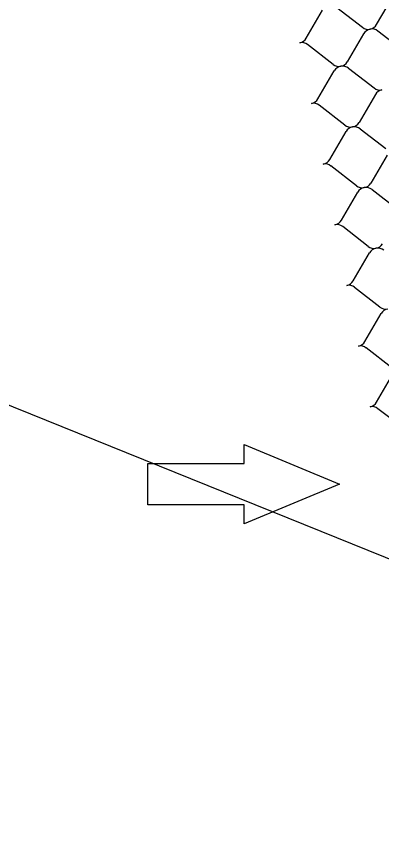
# Model space of a CAD drawing. Extents: x 638850 to 644908, y 297188 to 298900.
# Drawn here: x 644234.4 to 644270.5, y 297417.3 to 297498.7 of the extents above; entities that cross this region are included whole.
import ezdxf

# ---------------------------------------------------------------- set-up
doc = ezdxf.new("R2010")
doc.units = 0
for name, color, linetype in [('1', 7, 'Continuous'), ('3', 7, 'Continuous'), ('5', 7, 'Continuous'), ('50', 7, 'Continuous')]:
    doc.layers.add(name, color=color, linetype=linetype)

msp = doc.modelspace()

# ---------------------------------------------------------------- linework, layer by layer
at = {"layer": '1'}
msp.add_line((641027.32, 298753.995), (644908.141, 297188.079), dxfattribs=at)
at = {"layer": '3'}
for p, q in [((644256.892, 297454.506), (644256.892, 297456.373)), ((644256.892, 297456.373), (644266.322, 297452.452)), ((644247.349, 297454.506), (644256.892, 297454.506)), ((644247.349, 297450.398), (644247.349, 297454.506)), ((644266.322, 297452.452), (644256.892, 297448.532)), ((644256.892, 297450.398), (644247.349, 297450.398)), ((644256.892, 297448.532), (644256.892, 297450.398))]:
    msp.add_line(p, q, dxfattribs=at)
at = {"layer": '5'}
for p, q in [((644269.988, 297497.897), (644271.603, 297500.656)), ((644263.026, 297496.551), (644264.641, 297499.309)), ((644266.051, 297499.582), (644268.578, 297497.625)), ((644268.702, 297496.983), (644267.087, 297494.225)), ((644272.639, 297495.298), (644270.112, 297497.256)), ((644265.678, 297493.952), (644263.15, 297495.909)), ((644264.186, 297490.552), (644265.802, 297493.31)), ((644267.211, 297493.583), (644269.739, 297491.626)), ((644269.863, 297490.984), (644268.248, 297488.226)), ((644266.838, 297487.953), (644264.31, 297489.91)), ((644268.372, 297487.584), (644270.899, 297485.627)), ((644265.347, 297484.553), (644266.962, 297487.311)), ((644271.023, 297484.985), (644269.408, 297482.227)), ((644267.998, 297481.954), (644265.471, 297483.911)), ((644266.507, 297478.554), (644268.122, 297481.312)), ((644269.532, 297481.585), (644272.059, 297479.628)), ((644269.159, 297475.955), (644266.631, 297477.912)), ((644267.667, 297472.555), (644269.283, 297475.314)), ((644270.319, 297469.956), (644267.791, 297471.913)), ((644268.828, 297466.556), (644270.443, 297469.315)), ((644271.479, 297463.957), (644268.952, 297465.915)), ((644269.988, 297460.557), (644271.603, 297463.316)), ((644272.639, 297457.958), (644270.112, 297459.916))]:
    msp.add_line(p, q, dxfattribs=at)
for centre, start_param, end_param in [((644269.178, 297498.303), 0.679775, 1.570796), ((644269.512, 297496.577), 4.712389, 5.60341), ((644269.178, 297498.303), 1.570796, 2.461818), ((644269.512, 297496.577), 3.821368, 4.712389), ((644262.216, 297496.957), 1.570796, 2.461818), ((644262.55, 297495.23), 3.821368, 4.712389), ((644266.277, 297494.631), 1.570796, 2.461818), ((644266.277, 297494.631), 0.679775, 1.570796), ((644266.611, 297492.904), 4.712389, 5.60341), ((644266.611, 297492.904), 3.821368, 4.712389), ((644270.339, 297492.305), 0.679775, 1.570796), ((644270.673, 297490.578), 4.712389, 5.60341), ((644263.377, 297490.958), 1.570796, 2.461818), ((644263.711, 297489.231), 3.821368, 4.712389), ((644267.438, 297488.632), 0.679775, 1.570796), ((644267.772, 297486.905), 4.712389, 5.60341), ((644267.438, 297488.632), 1.570796, 2.461818), ((644267.772, 297486.905), 3.821368, 4.712389), ((644264.537, 297484.959), 1.570796, 2.461818), ((644264.871, 297483.232), 3.821368, 4.712389), ((644268.598, 297482.633), 0.679775, 1.570796), ((644268.598, 297482.633), 1.570796, 2.461818), ((644268.932, 297480.906), 4.712389, 5.60341), ((644268.932, 297480.906), 3.821368, 4.712389), ((644265.697, 297478.96), 1.570796, 2.461818), ((644266.031, 297477.234), 3.821368, 4.712389), ((644269.758, 297476.634), 1.570796, 2.461818), ((644269.758, 297476.634), 0.679775, 1.570796), ((644270.092, 297474.907), 4.712389, 5.60341), ((644270.092, 297474.907), 3.821368, 4.712389), ((644266.858, 297472.961), 1.570796, 2.461818), ((644267.192, 297471.235), 3.821368, 4.712389), ((644270.919, 297470.635), 0.679775, 1.570796), ((644271.253, 297468.908), 4.712389, 5.60341), ((644268.018, 297466.962), 1.570796, 2.461818), ((644268.352, 297465.236), 3.821368, 4.712389), ((644269.178, 297460.963), 1.570796, 2.461818), ((644269.512, 297459.237), 3.821368, 4.712389)]:
    msp.add_ellipse(centre, major_axis=(-0.906, -0.175), ratio=0.952381, start_param=start_param, end_param=end_param, dxfattribs=at)
at = {"layer": '50'}
for p, q in [((644256.892, 297454.506), (644256.892, 297456.373)), ((644256.892, 297456.373), (644266.322, 297452.452)), ((644247.349, 297454.506), (644256.892, 297454.506)), ((644247.349, 297450.398), (644247.349, 297454.506)), ((644266.322, 297452.452), (644256.892, 297448.532)), ((644256.892, 297450.398), (644247.349, 297450.398)), ((644256.892, 297448.532), (644256.892, 297450.398))]:
    msp.add_line(p, q, dxfattribs=at)

doc.saveas('drawing.dxf')
